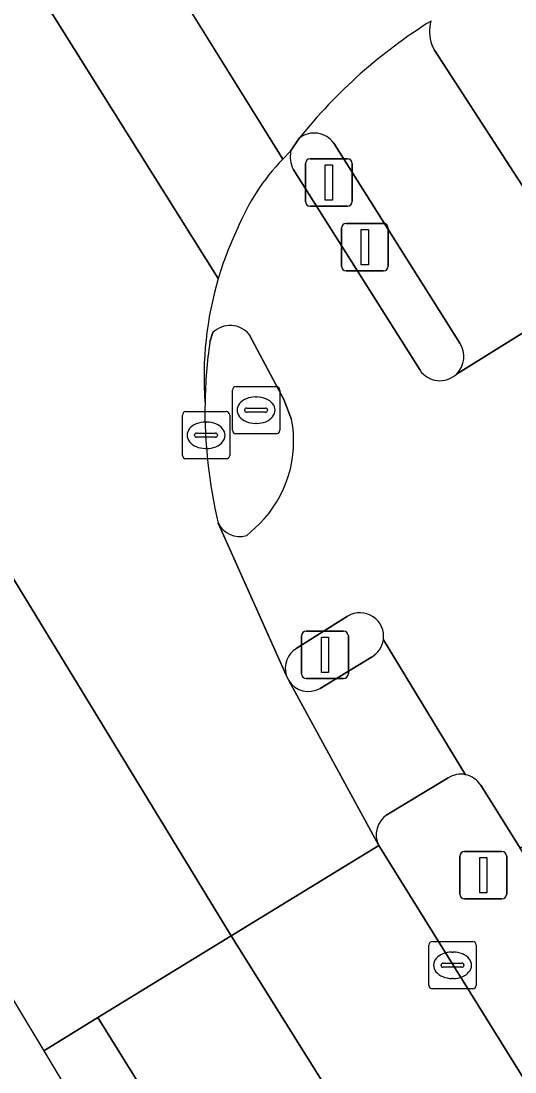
# Model space of a CAD drawing. Extents: x 158835 to 160077, y 386387 to 387778.
# Drawn here: x 158851.6 to 158862.05, y 387188.05 to 387210.27 of the extents above; entities that cross this region are included whole.
import ezdxf

# ---------------------------------------------------------------- set-up
doc = ezdxf.new("R2010")
doc.units = 0
for name, color, linetype in [('IMGEO_Berm_groen', 7, 'Continuous'), ('IMGEO_Drukknoppaal', 7, 'Continuous'), ('IMGEO_Fietspad_gesloten', 7, 'Continuous'), ('IMGEO_Fietspad_open', 7, 'Continuous'), ('IMGEO_Kolk', 7, 'Continuous'), ('IMGEO_Lichtmast', 7, 'Continuous'), ('IMGEO_Rijbaan_lokaal_gesloten', 7, 'Continuous'), ('IMGEO_Rijbaan_regionaal_gesloten', 7, 'Continuous'), ('IMGEO_Rioolput', 7, 'Continuous'), ('IMGEO_Verkeerseiland_gesloten', 7, 'Continuous'), ('IMGEO_Verkeersregelinstallatiepaal', 7, 'Continuous'), ('IMGEO_Voetpad_gesloten', 7, 'Continuous'), ('IMGEO_Voetpad_open', 7, 'Continuous')]:
    doc.layers.add(name, color=color, linetype=linetype)

msp = doc.modelspace()

# ---------------------------------------------------------------- linework, layer by layer
at = {"layer": 'IMGEO_Berm_groen'}
for points in [[(158860.292, 387209.771), (158860.346, 387209.654), (158863.288, 387205.124), (158863.436, 387204.951)], [(158860.637, 387194.268), (158859.342, 387193.486)], [(158864.963, 387188.335), (158862.159, 387192.781), (158861.325, 387194.113)], [(158859.167, 387192.833), (158872.849, 387170.833), (158875.431, 387172.436), (158873.58, 387175.265), (158864.963, 387188.335)]]:
    msp.add_lwpolyline(points, dxfattribs=at)
for centre, radius, start, end in [((158861.077, 387210.053), 0.834, 164.6042, 199.7223), ((158860.904, 387193.838), 0.506, 78.576, 121.8138), ((158860.903, 387193.844), 0.5, 32.5194, 78.3879), ((158859.629, 387193.059), 0.514, 123.8916, 206.1036)]:
    msp.add_arc(centre, radius, start, end, dxfattribs=at)
at = {"layer": 'IMGEO_Drukknoppaal'}
for p, q in [((158858.379, 387205.09), (158858.379, 387205.89)), ((158858.379, 387205.89), (158858.379, 387205.09)), ((158858.479, 387205.99), (158859.269, 387205.99)), ((158859.269, 387205.99), (158858.479, 387205.99)), ((158859.369, 387205.89), (158859.369, 387205.09)), ((158859.369, 387205.09), (158859.369, 387205.89)), ((158859.269, 387204.99), (158858.479, 387204.99)), ((158858.479, 387204.99), (158859.269, 387204.99))]:
    msp.add_line(p, q, dxfattribs=at)
msp.add_lwpolyline([(158858.799, 387205.865), (158858.949, 387205.865), (158858.949, 387205.115), (158858.799, 387205.115), (158858.799, 387205.865)], dxfattribs=at)
for centre, start, end in [((158858.479, 387205.89), 90, 180), ((158858.479, 387205.89), 90, 180), ((158859.269, 387205.89), 0, 90), ((158859.269, 387205.89), 360, 90), ((158858.479, 387205.09), 180, 270), ((158858.479, 387205.09), 180, 270), ((158859.269, 387205.09), 270, 0), ((158859.269, 387205.09), 270, 0)]:
    msp.add_arc(centre, 0.1, start, end, dxfattribs=at)
at = {"layer": 'IMGEO_Fietspad_gesloten'}
for points in [[(158852.563, 387214.717), (158850.23, 387213.661), (158855.774, 387204.825)], [(158857.139, 387207.355), (158852.563, 387214.717)]]:
    msp.add_lwpolyline(points, dxfattribs=at)
for centre, radius, start, end in [((158860.571, 387204.069), 4.751, 136.2415, 157.7243), ((158862.807, 387202.732), 7.338, 154.6816, 163.4272)]:
    msp.add_arc(centre, radius, start, end, dxfattribs=at)
at = {"layer": 'IMGEO_Fietspad_open'}
for points in [[(158857.305, 387207.519), (158857.139, 387207.355)], [(158860.042, 387202.887), (158857.357, 387207.14)], [(158864.491, 387201.44), (158865.725, 387202.41), (158866.717, 387203.184), (158865.238, 387205.488), (158865.155, 387205.618), (158864.081, 387204.869), (158863.926, 387204.742), (158860.811, 387202.808)], [(158855.597, 387203.49), (158855.661, 387203.683)], [(158856.428, 387203.642), (158857.158, 387202.27), (158857.324, 387201.849)], [(158855.775, 387199.652), (158857.212, 387196.441)], [(158856.647, 387199.639), (158856.37, 387199.389)], [(158857.425, 387197.006), (158858.511, 387197.687)], [(158859.266, 387197.184), (158861.004, 387194.334)], [(158861.325, 387194.113), (158862.159, 387192.781), (158864.735, 387194.362)]]:
    msp.add_lwpolyline(points, dxfattribs=at)
for centre, radius, start, end in [((158857.983, 387207.419), 0.686, 171.6108, 204.014), ((158860.571, 387204.069), 4.751, 136.2415, 157.7243), ((158862.807, 387202.732), 7.338, 154.6816, 163.4272), ((158862.798, 387202.751), 7.324, 163.547, 184.2251), ((158856.027, 387203.327), 0.51, 38.13, 135.7504), ((158865.516, 387202.048), 10.023, 171.7258, 179.0658), ((158860.46, 387203.175), 0.508, 214.5682, 313.7009), ((158854.906, 387201.381), 2.463, 314.9883, 10.9484), ((158856.231, 387199.879), 0.509, 206.4617, 285.8459), ((158858.77, 387197.258), 0.501, 351.5484, 121.1065), ((158857.684, 387196.586), 0.493, 121.61, 197.078), ((158860.903, 387193.844), 0.5, 32.5194, 78.3879)]:
    msp.add_arc(centre, radius, start, end, dxfattribs=at)
at = {"layer": 'IMGEO_Kolk'}
for p, q in [((158855.015, 387201.087), (158855.015, 387201.939)), ((158855.09, 387202.013), (158855.942, 387202.013)), ((158856.016, 387201.939), (158856.016, 387201.087)), ((158855.503, 387201.793), (158855.528, 387201.793)), ((158855.274, 387201.507), (158855.274, 387201.519)), ((158855.712, 387201.47), (158855.314, 387201.47)), ((158855.317, 387201.556), (158855.715, 387201.556)), ((158855.758, 387201.519), (158855.758, 387201.507)), ((158855.526, 387201.233), (158855.501, 387201.233)), ((158855.942, 387201.013), (158855.09, 387201.013)), ((158860.228, 387189.877), (158860.228, 387190.729)), ((158860.303, 387190.803), (158861.155, 387190.803)), ((158861.229, 387190.729), (158861.229, 387189.877)), ((158860.716, 387190.583), (158860.741, 387190.583)), ((158860.487, 387190.297), (158860.487, 387190.309)), ((158860.925, 387190.26), (158860.527, 387190.26)), ((158860.53, 387190.346), (158860.928, 387190.346)), ((158860.971, 387190.309), (158860.971, 387190.297)), ((158860.739, 387190.023), (158860.714, 387190.023)), ((158861.155, 387189.803), (158860.303, 387189.803))]:
    msp.add_line(p, q, dxfattribs=at)
for points in [[(158855.015, 387201.087), (158855.015, 387201.939)], [(158855.09, 387202.013), (158855.942, 387202.013)], [(158856.016, 387201.939), (158856.016, 387201.087)], [(158855.942, 387201.013), (158855.09, 387201.013)], [(158860.228, 387189.877), (158860.228, 387190.729)], [(158860.303, 387190.803), (158861.155, 387190.803)], [(158861.229, 387190.729), (158861.229, 387189.877)], [(158861.155, 387189.803), (158860.303, 387189.803)]]:
    msp.add_lwpolyline(points, dxfattribs=at)
for centre, radius, start, end in [((158855.092, 387201.937), 0.0765, 91.552, 178.448), ((158855.092, 387201.937), 0.0765, 91.552, 178.448), ((158855.94, 387201.937), 0.0765, 1.552, 88.448), ((158855.94, 387201.937), 0.0765, 1.552, 88.448), ((158855.314, 387201.516), 0.0403, 85.8775, 175.7526), ((158855.311, 387201.506), 0.0366, 178.938, 274.7102), ((158855.715, 387201.513), 0.043, 264.8664, 352.4533), ((158855.719, 387201.518), 0.0386, 1.7309, 96.639), ((158855.092, 387201.089), 0.0765, 181.552, 268.448), ((158855.092, 387201.089), 0.0765, 181.552, 268.448), ((158855.94, 387201.089), 0.0765, 271.552, 358.448), ((158855.94, 387201.089), 0.0765, 271.552, 358.448), ((158860.305, 387190.727), 0.0765, 91.552, 178.448), ((158860.305, 387190.727), 0.0765, 91.552, 178.448), ((158861.153, 387190.727), 0.0765, 1.552, 88.448), ((158861.153, 387190.727), 0.0765, 1.552, 88.448), ((158860.527, 387190.306), 0.0403, 85.8775, 175.7526), ((158860.524, 387190.296), 0.0366, 178.938, 274.7102), ((158860.928, 387190.303), 0.043, 264.8664, 352.4533), ((158860.932, 387190.308), 0.0386, 1.7309, 96.639), ((158860.305, 387189.879), 0.0765, 181.552, 268.448), ((158860.305, 387189.879), 0.0765, 181.552, 268.448), ((158861.153, 387189.879), 0.0765, 271.552, 358.448), ((158861.153, 387189.879), 0.0765, 271.552, 358.448)]:
    msp.add_arc(centre, radius, start, end, dxfattribs=at)
for centre, major_axis, ratio, start_param, end_param in [((158855.502, 387201.513), (-0.387, 0.002), 0.722429, 4.712389, 7.853982), ((158855.527, 387201.513), (-0.39, 0.002), 0.717154, 1.570796, 4.712389), ((158860.715, 387190.303), (-0.387, 0.002), 0.722429, 4.712389, 7.853982), ((158860.74, 387190.303), (-0.39, 0.002), 0.717154, 1.570796, 4.712389)]:
    msp.add_ellipse(centre, major_axis=major_axis, ratio=ratio, start_param=start_param, end_param=end_param, dxfattribs=at)
at = {"layer": 'IMGEO_Lichtmast'}
for p, q in [((158860.984, 387192.709), (158861.774, 387192.709)), ((158861.774, 387192.709), (158860.984, 387192.709)), ((158860.884, 387191.809), (158860.884, 387192.609)), ((158860.884, 387192.609), (158860.884, 387191.809)), ((158861.874, 387192.609), (158861.874, 387191.809)), ((158861.874, 387191.809), (158861.874, 387192.609)), ((158861.774, 387191.709), (158860.984, 387191.709)), ((158860.984, 387191.709), (158861.774, 387191.709))]:
    msp.add_line(p, q, dxfattribs=at)
msp.add_lwpolyline([(158861.304, 387192.584), (158861.454, 387192.584), (158861.454, 387191.834), (158861.304, 387191.834), (158861.304, 387192.584)], dxfattribs=at)
for centre, start, end in [((158860.984, 387192.609), 90, 180), ((158860.984, 387192.609), 90, 180), ((158861.774, 387192.609), 0, 90), ((158861.774, 387192.609), 360, 90), ((158860.984, 387191.809), 180, 270), ((158860.984, 387191.809), 180, 270), ((158861.774, 387191.809), 270, 0), ((158861.774, 387191.809), 270, 0)]:
    msp.add_arc(centre, 0.1, start, end, dxfattribs=at)
at = {"layer": 'IMGEO_Rijbaan_lokaal_gesloten'}
msp.add_lwpolyline([(159105.499, 387360.823), (159103.128, 387367.581), (159083.773, 387355.816), (159082.121, 387354.832), (159071.424, 387348.46), (159052.345, 387336.735), (159029.692, 387322.822), (159000, 387304.466), (158993.363, 387300.451), (158983.119, 387294.146), (158956.858, 387278.066), (158929.459, 387261.238), (158902.295, 387244.602), (158876.496, 387228.784), (158869.764, 387224.678), (158864.617, 387221.538), (158856.638, 387216.624), (158853.152, 387214.983), (158852.955, 387214.894), (158852.563, 387214.717), (158857.139, 387207.355), (158857.305, 387207.519), (158857.49, 387207.8)], dxfattribs=at)
msp.add_arc((158866.145, 387200.867), 11.089, 121.9708, 141.3014, dxfattribs=at)
at = {"layer": 'IMGEO_Rijbaan_regionaal_gesloten'}
for points in [[(158844.139, 387223.508), (158838.315, 387219.983), (158844.88, 387209.225), (158856.049, 387190.922), (158859.167, 387192.833), (158857.266, 387196.324), (158857.212, 387196.441), (158855.775, 387199.652)], [(158838.315, 387219.983), (158834.527, 387217.69), (158852.084, 387188.493), (158853.231, 387189.196), (158856.049, 387190.922), (158844.88, 387209.225), (158838.315, 387219.983)], [(158855.774, 387204.825), (158850.23, 387213.661), (158849.846, 387213.487)], [(158902.386, 387122.136), (158900.491, 387125.523), (158898.594, 387128.909), (158895.339, 387134.365), (158887.71, 387146.881), (158881.323, 387157.146), (158874.482, 387168.208), (158872.849, 387170.833), (158859.167, 387192.833), (158856.049, 387190.922), (158890.903, 387135.236), (158907.583, 387108.587), (158909.913, 387105.358), (158912.273, 387102.403)], [(158856.049, 387190.922), (158853.231, 387189.196), (158871.393, 387160.012), (158891.623, 387127.967), (158919.283, 387083.664), (158951.308, 387032.368), (158973.435, 386996.928), (159001.844, 386951.425), (159027.337, 386910.591), (159047.794, 386877.825), (159063.769, 386852.239)], [(158912.273, 387102.403), (158909.913, 387105.358), (158907.583, 387108.587), (158890.903, 387135.236), (158856.049, 387190.922)]]:
    msp.add_lwpolyline(points, dxfattribs=at)
msp.add_lwpolyline([(158852.084, 387188.493), (158892.201, 387121.78), (158943.79, 387040.765), (159022.005, 386917.023), (159078.47, 386825.145), (159142.367, 386727.985), (159143.031, 386728.393), (159114.787, 386773.529), (159063.769, 386852.239), (159047.794, 386877.825), (159027.337, 386910.591), (159001.844, 386951.425), (158973.435, 386996.928), (158951.308, 387032.368), (158919.283, 387083.664), (158891.623, 387127.967), (158871.393, 387160.012), (158853.231, 387189.196)], close=True, dxfattribs=at)
for centre, radius, start, end in [((158862.798, 387202.751), 7.324, 163.547, 184.2251), ((158865.616, 387202.028), 10.123, 178.9615, 193.5715)]:
    msp.add_arc(centre, radius, start, end, dxfattribs=at)
at = {"layer": 'IMGEO_Rioolput'}
for p, q in [((158856.149, 387202.543), (158857.001, 387202.543)), ((158856.074, 387201.617), (158856.074, 387202.469)), ((158856.562, 387202.323), (158856.587, 387202.323)), ((158857.075, 387202.469), (158857.075, 387201.617)), ((158856.333, 387202.037), (158856.333, 387202.049)), ((158856.376, 387202.086), (158856.774, 387202.086)), ((158856.817, 387202.049), (158856.817, 387202.037)), ((158856.771, 387202), (158856.373, 387202)), ((158856.585, 387201.763), (158856.56, 387201.763)), ((158857.001, 387201.543), (158856.149, 387201.543))]:
    msp.add_line(p, q, dxfattribs=at)
for points in [[(158856.149, 387202.543), (158857.001, 387202.543)], [(158856.074, 387201.617), (158856.074, 387202.469)], [(158857.075, 387202.469), (158857.075, 387201.617)], [(158857.001, 387201.543), (158856.149, 387201.543)]]:
    msp.add_lwpolyline(points, dxfattribs=at)
for centre, radius, start, end in [((158856.151, 387202.467), 0.0765, 91.552, 178.448), ((158856.151, 387202.467), 0.0765, 91.552, 178.448), ((158856.999, 387202.467), 0.0765, 1.552, 88.448), ((158856.999, 387202.467), 0.0765, 1.552, 88.448), ((158856.373, 387202.046), 0.0403, 85.8775, 175.7526), ((158856.37, 387202.036), 0.0366, 178.938, 274.7102), ((158856.774, 387202.043), 0.043, 264.8664, 352.4533), ((158856.778, 387202.048), 0.0386, 1.7309, 96.639), ((158856.151, 387201.619), 0.0765, 181.552, 268.448), ((158856.151, 387201.619), 0.0765, 181.552, 268.448), ((158856.999, 387201.619), 0.0765, 271.552, 358.448), ((158856.999, 387201.619), 0.0765, 271.552, 358.448)]:
    msp.add_arc(centre, radius, start, end, dxfattribs=at)
for centre, major_axis, ratio, start_param, end_param in [((158856.561, 387202.043), (-0.387, 0.002), 0.722429, 4.712389, 7.853982), ((158856.586, 387202.043), (-0.39, 0.002), 0.717154, 1.570796, 4.712389)]:
    msp.add_ellipse(centre, major_axis=major_axis, ratio=ratio, start_param=start_param, end_param=end_param, dxfattribs=at)
at = {"layer": 'IMGEO_Verkeerseiland_gesloten'}
for points in [[(158857.49, 387207.8), (158857.305, 387207.519)], [(158860.881, 387203.46), (158858.217, 387207.694)], [(158857.357, 387207.14), (158860.042, 387202.887)], [(158855.661, 387203.683), (158855.597, 387203.49)], [(158857.324, 387201.849), (158857.158, 387202.27), (158856.428, 387203.642)], [(158856.37, 387199.389), (158856.647, 387199.639)], [(158858.511, 387197.687), (158857.425, 387197.006)], [(158857.929, 387196.159), (158859.017, 387196.822)], [(158857.212, 387196.441), (158857.266, 387196.324)]]:
    msp.add_lwpolyline(points, dxfattribs=at)
for centre, radius, start, end in [((158857.802, 387207.395), 0.511, 35.782, 127.627), ((158857.983, 387207.419), 0.686, 171.6108, 204.014), ((158856.027, 387203.327), 0.51, 38.13, 135.7504), ((158865.516, 387202.048), 10.023, 171.7258, 179.0658), ((158860.459, 387203.176), 0.509, 313.7574, 33.9867), ((158860.46, 387203.175), 0.508, 214.5682, 313.7009), ((158865.616, 387202.028), 10.123, 178.9615, 193.5715), ((158854.906, 387201.381), 2.463, 314.9883, 10.9484), ((158856.231, 387199.879), 0.509, 206.4617, 285.8459), ((158858.77, 387197.258), 0.501, 351.5484, 121.1065), ((158858.77, 387197.259), 0.502, 299.523, 351.4331), ((158857.684, 387196.586), 0.493, 121.61, 197.078), ((158857.683, 387196.586), 0.493, 212.1348, 299.9148)]:
    msp.add_arc(centre, radius, start, end, dxfattribs=at)
at = {"layer": 'IMGEO_Verkeersregelinstallatiepaal'}
for p, q in [((158857.617, 387206.46), (158857.617, 387207.26)), ((158857.617, 387207.26), (158857.617, 387206.46)), ((158857.717, 387207.36), (158858.507, 387207.36)), ((158858.507, 387207.36), (158857.717, 387207.36)), ((158858.607, 387207.26), (158858.607, 387206.46)), ((158858.607, 387206.46), (158858.607, 387207.26)), ((158858.507, 387206.36), (158857.717, 387206.36)), ((158857.717, 387206.36), (158858.507, 387206.36)), ((158857.636, 387197.368), (158858.426, 387197.368)), ((158858.426, 387197.368), (158857.636, 387197.368)), ((158857.536, 387196.468), (158857.536, 387197.268)), ((158857.536, 387197.268), (158857.536, 387196.468)), ((158858.526, 387197.268), (158858.526, 387196.468)), ((158858.526, 387196.468), (158858.526, 387197.268)), ((158858.426, 387196.368), (158857.636, 387196.368)), ((158857.636, 387196.368), (158858.426, 387196.368))]:
    msp.add_line(p, q, dxfattribs=at)
for points in [[(158858.037, 387207.235), (158858.187, 387207.235), (158858.187, 387206.485), (158858.037, 387206.485), (158858.037, 387207.235)], [(158857.956, 387197.243), (158858.106, 387197.243), (158858.106, 387196.493), (158857.956, 387196.493), (158857.956, 387197.243)]]:
    msp.add_lwpolyline(points, dxfattribs=at)
for centre, start, end in [((158857.717, 387207.26), 90, 180), ((158857.717, 387207.26), 90, 180), ((158858.507, 387207.26), 0, 90), ((158858.507, 387207.26), 360, 90), ((158857.717, 387206.46), 180, 270), ((158857.717, 387206.46), 180, 270), ((158858.507, 387206.46), 270, 0), ((158858.507, 387206.46), 270, 0), ((158857.636, 387197.268), 90, 180), ((158857.636, 387197.268), 90, 180), ((158858.426, 387197.268), 0, 90), ((158858.426, 387197.268), 360, 90), ((158857.636, 387196.468), 180, 270), ((158857.636, 387196.468), 180, 270), ((158858.426, 387196.468), 270, 0), ((158858.426, 387196.468), 270, 0)]:
    msp.add_arc(centre, 0.1, start, end, dxfattribs=at)
at = {"layer": 'IMGEO_Voetpad_gesloten'}
for points in [[(158860.346, 387209.654), (158860.292, 387209.771)], [(158863.436, 387204.951), (158863.288, 387205.124), (158860.346, 387209.654)], [(158858.217, 387207.694), (158860.881, 387203.46)], [(158860.811, 387202.808), (158863.926, 387204.742), (158864.081, 387204.869)]]:
    msp.add_lwpolyline(points, dxfattribs=at)
for centre, radius, start, end in [((158866.145, 387200.867), 11.089, 121.9708, 141.3014), ((158861.077, 387210.053), 0.834, 164.6042, 199.7223), ((158857.802, 387207.395), 0.511, 35.782, 127.627), ((158860.459, 387203.176), 0.509, 313.7574, 33.9867)]:
    msp.add_arc(centre, radius, start, end, dxfattribs=at)
at = {"layer": 'IMGEO_Voetpad_open'}
for points in [[(158861.004, 387194.334), (158859.266, 387197.184)], [(158859.017, 387196.822), (158857.929, 387196.159)], [(158857.266, 387196.324), (158859.167, 387192.833)], [(158859.342, 387193.486), (158860.637, 387194.268)]]:
    msp.add_lwpolyline(points, dxfattribs=at)
for centre, radius, start, end in [((158858.77, 387197.259), 0.502, 299.523, 351.4331), ((158857.683, 387196.586), 0.493, 212.1348, 299.9148), ((158860.904, 387193.838), 0.506, 78.576, 121.8138), ((158859.629, 387193.059), 0.514, 123.8916, 206.1036)]:
    msp.add_arc(centre, radius, start, end, dxfattribs=at)

doc.saveas('drawing.dxf')
